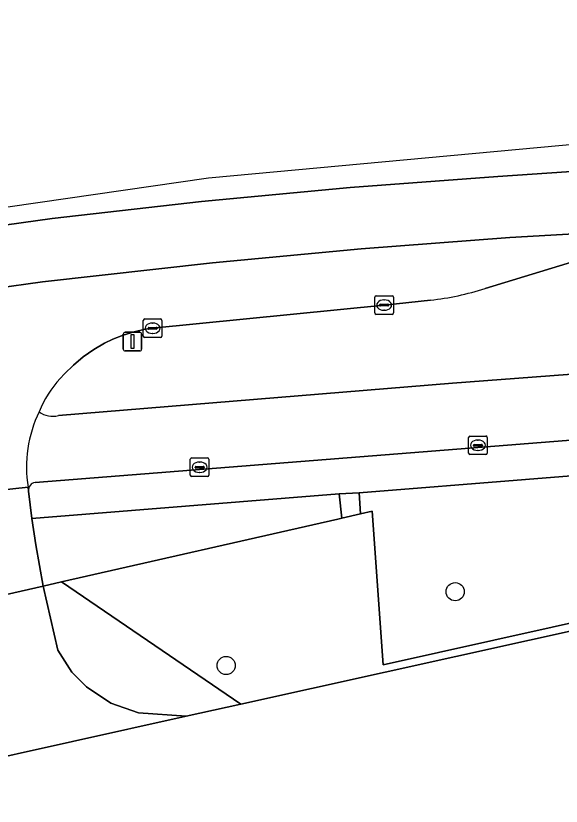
# Model space of a CAD drawing. Extents: x 160806 to 161707, y 383696 to 384148.
# Drawn here: x 161571.54 to 161600.87, y 383956.2 to 383998.75 of the extents above; entities that cross this region are included whole.
import ezdxf

# ---------------------------------------------------------------- set-up
doc = ezdxf.new("R2010")
doc.units = 0
for name, color, linetype in [('IMGEO_Berm_groen', 7, 'Continuous'), ('IMGEO_Boom', 7, 'Continuous'), ('IMGEO_Fietspad_gesloten', 7, 'Continuous'), ('IMGEO_Groenvoorziening', 7, 'Continuous'), ('IMGEO_Hek', 7, 'Continuous'), ('IMGEO_Kolk', 7, 'Continuous'), ('IMGEO_Lichtmast', 7, 'Continuous'), ('IMGEO_Rijbaan_lokaal_gesloten', 7, 'Continuous'), ('IMGEO_Rijbaan_lokaal_open', 7, 'Continuous'), ('IMGEO_Voetpad_open', 7, 'Continuous')]:
    doc.layers.add(name, color=color, linetype=linetype)

msp = doc.modelspace()

# ---------------------------------------------------------------- linework, layer by layer
at = {"layer": 'IMGEO_Berm_groen'}
for points in [[(161605.415, 383986.699), (161596.778, 383984.065)], [(161593.839, 383983.44), (161591.348, 383983.176), (161578.898, 383981.927), (161578.715, 383981.91), (161578.415, 383981.857), (161577.901, 383981.737), (161577.308, 383981.553), (161576.765, 383981.337), (161576.311, 383981.119), (161575.733, 383980.786), (161575.16, 383980.386), (161574.633, 383979.945), (161574.152, 383979.466), (161573.917, 383979.218)], [(161573.832, 383977.231), (161595.026, 383978.975), (161622.388, 383981.04)]]:
    msp.add_lwpolyline(points, dxfattribs=at)
for centre, radius, start, end in [((161592.191, 383998.411), 15.061, 276.2808, 287.7302), ((161578.363, 383975.179), 6.007, 137.74, 157.9554), ((161573.512, 383978.353), 1.167, 232.0642, 285.8903)]:
    msp.add_arc(centre, radius, start, end, dxfattribs=at)
at = {"layer": 'IMGEO_Boom'}
for centre in [(161595.169, 383967.742), (161582.85, 383963.771)]:
    msp.add_circle(centre, 0.489, dxfattribs=at)
at = {"layer": 'IMGEO_Fietspad_gesloten'}
for points in [[(161622.388, 383981.04), (161595.026, 383978.975), (161573.832, 383977.231)], [(161572.575, 383973.622), (161624.515, 383977.73)], [(161572.194, 383973.368), (161572.229, 383973.164)]]:
    msp.add_lwpolyline(points, dxfattribs=at)
for centre, radius, start, end in [((161579.036, 383974.433), 6.924, 154.3294, 188.8504), ((161573.512, 383978.353), 1.167, 232.0642, 285.8903), ((161572.621, 383973.228), 0.397, 96.6008, 189.2601)]:
    msp.add_arc(centre, radius, start, end, dxfattribs=at)
at = {"layer": 'IMGEO_Groenvoorziening'}
for points in [[(161655.739, 383972.541), (161658.016, 383963.339), (161663.04, 383964.457), (161672.626, 383922.253), (161679.423, 383891.492), (161680.134, 383891.651), (161664.529, 383961.571), (161661.841, 383973.012), (161660.383, 383979.219), (161591.289, 383963.808), (161590.712, 383972.073), (161590.074, 383971.928), (161589.067, 383971.699), (161588.861, 383971.653), (161574, 383968.274), (161583.645, 383961.688), (161649.545, 383976.321)], [(161625.778, 383975.932), (161590, 383973.07), (161590.074, 383971.928), (161590.712, 383972.073), (161591.289, 383963.808), (161660.383, 383979.219)]]:
    msp.add_lwpolyline(points, dxfattribs=at)
for points in [[(161588.861, 383971.653), (161589.067, 383971.699), (161588.932, 383973.007), (161572.407, 383971.679), (161572.609, 383970.265), (161573.018, 383968.051), (161574, 383968.274)], [(161583.645, 383961.688), (161574, 383968.274), (161573.018, 383968.051), (161573.792, 383964.594), (161574.556, 383963.419), (161575.338, 383962.621), (161576.648, 383961.751), (161578.129, 383961.225), (161580.704, 383961.035)]]:
    msp.add_lwpolyline(points, close=True, dxfattribs=at)
at = {"layer": 'IMGEO_Hek'}
for points in [[(161589.067, 383971.699), (161590.074, 383971.928)], [(161590.074, 383971.928), (161590.712, 383972.073), (161591.289, 383963.808)], [(161574, 383968.274), (161588.861, 383971.653)], [(161588.861, 383971.653), (161589.067, 383971.699)], [(161565.428, 383966.326), (161573.018, 383968.051)], [(161573.018, 383968.051), (161574, 383968.274)]]:
    msp.add_lwpolyline(points, dxfattribs=at)
at = {"layer": 'IMGEO_Kolk'}
for p, q in [((161590.922, 383983.675), (161591.774, 383983.675)), ((161590.847, 383982.749), (161590.847, 383983.601)), ((161591.149, 383983.218), (161591.547, 383983.218)), ((161591.335, 383983.455), (161591.36, 383983.455)), ((161591.848, 383983.601), (161591.848, 383982.749)), ((161591.106, 383983.169), (161591.106, 383983.181)), ((161591.544, 383983.132), (161591.146, 383983.132)), ((161591.358, 383982.895), (161591.333, 383982.895)), ((161591.59, 383983.181), (161591.59, 383983.169)), ((161578.471, 383982.425), (161579.323, 383982.425)), ((161591.774, 383982.675), (161590.922, 383982.675)), ((161578.396, 383981.499), (161578.396, 383982.351)), ((161578.698, 383981.968), (161579.096, 383981.968)), ((161578.884, 383982.205), (161578.909, 383982.205)), ((161579.397, 383982.351), (161579.397, 383981.499)), ((161578.655, 383981.919), (161578.655, 383981.931)), ((161579.093, 383981.882), (161578.695, 383981.882)), ((161578.907, 383981.645), (161578.882, 383981.645)), ((161579.139, 383981.931), (161579.139, 383981.919)), ((161579.323, 383981.425), (161578.471, 383981.425)), ((161595.889, 383975.2), (161595.889, 383976.052)), ((161595.964, 383976.126), (161596.816, 383976.126)), ((161596.89, 383976.052), (161596.89, 383975.2)), ((161596.148, 383975.62), (161596.148, 383975.632)), ((161596.586, 383975.583), (161596.188, 383975.583)), ((161596.191, 383975.669), (161596.589, 383975.669)), ((161596.377, 383975.906), (161596.402, 383975.906)), ((161596.632, 383975.632), (161596.632, 383975.62)), ((161596.4, 383975.346), (161596.375, 383975.346)), ((161580.923, 383974.019), (161580.923, 383974.871)), ((161580.998, 383974.945), (161581.85, 383974.945)), ((161581.411, 383974.725), (161581.436, 383974.725)), ((161581.924, 383974.871), (161581.924, 383974.019)), ((161596.816, 383975.126), (161595.964, 383975.126)), ((161581.182, 383974.439), (161581.182, 383974.451)), ((161581.62, 383974.402), (161581.222, 383974.402)), ((161581.225, 383974.488), (161581.623, 383974.488)), ((161581.666, 383974.451), (161581.666, 383974.439)), ((161581.85, 383973.945), (161580.998, 383973.945)), ((161581.434, 383974.165), (161581.409, 383974.165))]:
    msp.add_line(p, q, dxfattribs=at)
for points in [[(161590.922, 383983.675), (161591.774, 383983.675)], [(161590.847, 383982.749), (161590.847, 383983.601)], [(161591.848, 383983.601), (161591.848, 383982.749)], [(161578.471, 383982.425), (161579.323, 383982.425)], [(161591.774, 383982.675), (161590.922, 383982.675)], [(161578.396, 383981.499), (161578.396, 383982.351)], [(161579.397, 383982.351), (161579.397, 383981.499)], [(161579.323, 383981.425), (161578.471, 383981.425)], [(161595.889, 383975.2), (161595.889, 383976.052)], [(161595.964, 383976.126), (161596.816, 383976.126)], [(161596.89, 383976.052), (161596.89, 383975.2)], [(161580.923, 383974.019), (161580.923, 383974.871)], [(161580.998, 383974.945), (161581.85, 383974.945)], [(161581.924, 383974.871), (161581.924, 383974.019)], [(161596.816, 383975.126), (161595.964, 383975.126)], [(161581.85, 383973.945), (161580.998, 383973.945)]]:
    msp.add_lwpolyline(points, dxfattribs=at)
for centre, radius, start, end in [((161590.924, 383983.599), 0.0765, 91.552, 178.448), ((161590.924, 383983.599), 0.0765, 91.552, 178.448), ((161591.772, 383983.599), 0.0765, 1.552, 88.448), ((161591.772, 383983.599), 0.0765, 1.552, 88.448), ((161591.146, 383983.178), 0.0403, 85.8775, 175.7526), ((161591.551, 383983.18), 0.0386, 1.7309, 96.639), ((161591.143, 383983.168), 0.0366, 178.938, 274.7102), ((161591.547, 383983.175), 0.043, 264.8664, 352.4533), ((161578.473, 383982.349), 0.0765, 91.552, 178.448), ((161578.473, 383982.349), 0.0765, 91.552, 178.448), ((161579.321, 383982.349), 0.0765, 1.552, 88.448), ((161579.321, 383982.349), 0.0765, 1.552, 88.448), ((161590.924, 383982.751), 0.0765, 181.552, 268.448), ((161590.924, 383982.751), 0.0765, 181.552, 268.448), ((161591.772, 383982.751), 0.0765, 271.552, 358.448), ((161591.772, 383982.751), 0.0765, 271.552, 358.448), ((161578.695, 383981.928), 0.0403, 85.8775, 175.7526), ((161579.1, 383981.93), 0.0386, 1.7309, 96.639), ((161578.692, 383981.918), 0.0366, 178.938, 274.7102), ((161579.096, 383981.925), 0.043, 264.8664, 352.4533), ((161578.473, 383981.501), 0.0765, 181.552, 268.448), ((161578.473, 383981.501), 0.0765, 181.552, 268.448), ((161579.321, 383981.501), 0.0765, 271.552, 358.448), ((161579.321, 383981.501), 0.0765, 271.552, 358.448), ((161595.966, 383976.05), 0.0765, 91.552, 178.448), ((161595.966, 383976.05), 0.0765, 91.552, 178.448), ((161596.814, 383976.05), 0.0765, 1.552, 88.448), ((161596.814, 383976.05), 0.0765, 1.552, 88.448), ((161596.188, 383975.629), 0.0403, 85.8775, 175.7526), ((161596.185, 383975.619), 0.0366, 178.938, 274.7102), ((161596.589, 383975.626), 0.043, 264.8664, 352.4533), ((161596.593, 383975.631), 0.0386, 1.7309, 96.639), ((161595.966, 383975.202), 0.0765, 181.552, 268.448), ((161595.966, 383975.202), 0.0765, 181.552, 268.448), ((161596.814, 383975.202), 0.0765, 271.552, 358.448), ((161596.814, 383975.202), 0.0765, 271.552, 358.448), ((161581, 383974.869), 0.0765, 91.552, 178.448), ((161581, 383974.869), 0.0765, 91.552, 178.448), ((161581.848, 383974.869), 0.0765, 1.552, 88.448), ((161581.848, 383974.869), 0.0765, 1.552, 88.448), ((161581.222, 383974.448), 0.0403, 85.8775, 175.7526), ((161581.219, 383974.438), 0.0366, 178.938, 274.7102), ((161581.623, 383974.445), 0.043, 264.8664, 352.4533), ((161581.627, 383974.45), 0.0386, 1.7309, 96.639), ((161581, 383974.021), 0.0765, 181.552, 268.448), ((161581, 383974.021), 0.0765, 181.552, 268.448), ((161581.848, 383974.021), 0.0765, 271.552, 358.448), ((161581.848, 383974.021), 0.0765, 271.552, 358.448)]:
    msp.add_arc(centre, radius, start, end, dxfattribs=at)
for centre, major_axis, ratio, start_param, end_param in [((161591.334, 383983.175), (-0.387, 0.002), 0.722429, 4.712389, 7.853982), ((161591.359, 383983.175), (-0.39, 0.002), 0.717154, 1.570796, 4.712389), ((161578.883, 383981.925), (-0.387, 0.002), 0.722429, 4.712389, 7.853982), ((161578.908, 383981.925), (-0.39, 0.002), 0.717154, 1.570796, 4.712389), ((161596.376, 383975.626), (-0.387, 0.002), 0.722429, 4.712389, 7.853982), ((161596.401, 383975.626), (-0.39, 0.002), 0.717154, 1.570796, 4.712389), ((161581.41, 383974.445), (-0.387, 0.002), 0.722429, 4.712389, 7.853982), ((161581.435, 383974.445), (-0.39, 0.002), 0.717154, 1.570796, 4.712389)]:
    msp.add_ellipse(centre, major_axis=major_axis, ratio=ratio, start_param=start_param, end_param=end_param, dxfattribs=at)
at = {"layer": 'IMGEO_Lichtmast'}
for p, q in [((161577.314, 383980.808), (161577.314, 383981.608)), ((161577.314, 383981.608), (161577.314, 383980.808)), ((161577.414, 383981.708), (161578.204, 383981.708)), ((161578.204, 383981.708), (161577.414, 383981.708)), ((161578.304, 383981.608), (161578.304, 383980.808)), ((161578.304, 383980.808), (161578.304, 383981.608)), ((161578.204, 383980.708), (161577.414, 383980.708)), ((161577.414, 383980.708), (161578.204, 383980.708))]:
    msp.add_line(p, q, dxfattribs=at)
msp.add_lwpolyline([(161577.734, 383981.583), (161577.884, 383981.583), (161577.884, 383980.833), (161577.734, 383980.833), (161577.734, 383981.583)], dxfattribs=at)
for centre, start, end in [((161577.414, 383981.608), 90, 180), ((161577.414, 383981.608), 90, 180), ((161578.204, 383981.608), 0, 90), ((161578.204, 383981.608), 360, 90), ((161577.414, 383980.808), 180, 270), ((161577.414, 383980.808), 180, 270), ((161578.204, 383980.808), 270, 0), ((161578.204, 383980.808), 270, 0)]:
    msp.add_arc(centre, 0.1, start, end, dxfattribs=at)
at = {"layer": 'IMGEO_Rijbaan_lokaal_gesloten'}
for points in [[(161543.69, 383984.477), (161543.895, 383983.402), (161553.591, 383985.048), (161573.495, 383987.841), (161581.516, 383988.752), (161589.522, 383989.509), (161597.462, 383990.091), (161605.635, 383990.651), (161617.53, 383991.391), (161624.775, 383991.843), (161633.722, 383992.378), (161645.647, 383993.275), (161657.351, 383994.439), (161669.645, 383995.823), (161676.771, 383996.611), (161676.504, 383998.747), (161581.907, 383990.015), (161543.69, 383984.477)], [(161605.635, 383990.651), (161597.462, 383990.091), (161589.522, 383989.509), (161581.516, 383988.752), (161573.495, 383987.841), (161553.591, 383985.048), (161543.895, 383983.402), (161544.527, 383980.089), (161552.732, 383981.479), (161558.682, 383982.396), (161562.702, 383982.989), (161572.974, 383984.425), (161582.115, 383985.453), (161590.116, 383986.195), (161598.112, 383986.804), (161605.034, 383987.21)], [(161609.55, 383987.409), (161605.034, 383987.21), (161598.112, 383986.804), (161590.116, 383986.195), (161582.115, 383985.453), (161572.974, 383984.425), (161562.702, 383982.989), (161558.682, 383982.396), (161552.732, 383981.479), (161544.527, 383980.089), (161545.132, 383976.916), (161552.512, 383978.243)], [(161596.778, 383984.065), (161605.415, 383986.699)], [(161591.348, 383983.176), (161593.839, 383983.44)], [(161573.917, 383979.218), (161574.152, 383979.466), (161574.633, 383979.945), (161575.16, 383980.386), (161575.733, 383980.786), (161576.311, 383981.119), (161576.765, 383981.337), (161577.308, 383981.553), (161577.901, 383981.737), (161578.415, 383981.857), (161578.715, 383981.91), (161578.898, 383981.927), (161591.348, 383983.176)], [(161563.758, 383972.924), (161563.911, 383972.468), (161572.194, 383973.368)]]:
    msp.add_lwpolyline(points, dxfattribs=at)
for centre, radius, start, end in [((161592.191, 383998.411), 15.061, 276.2808, 287.7302), ((161578.363, 383975.179), 6.007, 137.74, 157.9554), ((161579.036, 383974.433), 6.924, 154.3294, 188.8504)]:
    msp.add_arc(centre, radius, start, end, dxfattribs=at)
at = {"layer": 'IMGEO_Rijbaan_lokaal_open'}
msp.add_lwpolyline([(161649.545, 383976.321), (161583.645, 383961.688), (161580.704, 383961.035), (161568.451, 383958.314), (161565.319, 383957.39), (161570.493, 383933.267), (161571.202, 383933.39), (161570.859, 383934.929), (161571.24, 383935.014), (161579.168, 383899.405), (161585.026, 383900.733), (161577.095, 383936.329), (161577.476, 383936.414), (161579.234, 383928.526), (161585.492, 383900.439), (161578.873, 383898.938), (161578.797, 383899.278), (161577.815, 383899.062), (161582.551, 383877.576)], dxfattribs=at)
at = {"layer": 'IMGEO_Voetpad_open'}
for points in [[(161624.515, 383977.73), (161572.575, 383973.622)], [(161572.229, 383973.164), (161572.407, 383971.679), (161588.932, 383973.007), (161590, 383973.07), (161625.778, 383975.932)]]:
    msp.add_lwpolyline(points, dxfattribs=at)
for points in [[(161572.194, 383973.368), (161563.911, 383972.468), (161564.023, 383972.131), (161565.428, 383966.326), (161573.018, 383968.051), (161572.609, 383970.265), (161572.407, 383971.679), (161572.229, 383973.164)], [(161590.074, 383971.928), (161590, 383973.07), (161588.932, 383973.007), (161589.067, 383971.699)], [(161580.704, 383961.035), (161578.129, 383961.225), (161576.648, 383961.751), (161575.338, 383962.621), (161574.556, 383963.419), (161573.792, 383964.594), (161573.018, 383968.051), (161565.428, 383966.326), (161563.498, 383965.879), (161563.526, 383965.747), (161565.319, 383957.39), (161568.451, 383958.314)]]:
    msp.add_lwpolyline(points, close=True, dxfattribs=at)
msp.add_arc((161572.621, 383973.228), 0.397, 96.6008, 189.2601, dxfattribs=at)

doc.saveas('drawing.dxf')
